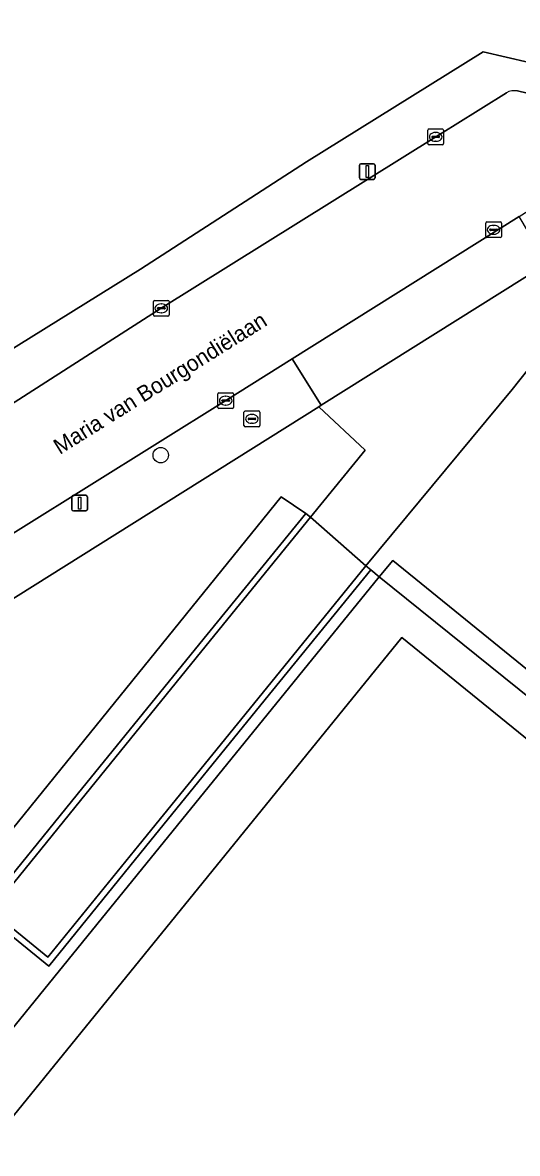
# Model space of a CAD drawing. Extents: x 159674 to 160531, y 382172 to 382904.
# Drawn here: x 160339.1 to 160370.5, y 382735.5 to 382807.2 of the extents above; entities that cross this region are included whole.
import ezdxf

# ---------------------------------------------------------------- set-up
doc = ezdxf.new("R2010")
doc.units = 0
for name, color, linetype in [('IMGEO_Boom', 7, 'Continuous'), ('IMGEO_Brandkraan', 7, 'Continuous'), ('IMGEO_Groenvoorziening', 7, 'Continuous'), ('IMGEO_Haag', 7, 'Continuous'), ('IMGEO_Kolk', 7, 'Continuous'), ('IMGEO_Lichtmast', 7, 'Continuous'), ('IMGEO_Muur', 7, 'Continuous'), ('IMGEO_Openbare_ruimte_label', 7, 'Continuous'), ('IMGEO_Pand', 7, 'Continuous'), ('IMGEO_Rijbaan_lokaal_gesloten', 7, 'Continuous'), ('IMGEO_Rijbaan_lokaal_open', 7, 'Continuous'), ('IMGEO_Voetpad_open', 7, 'Continuous')]:
    doc.layers.add(name, color=color, linetype=linetype)

msp = doc.modelspace()

# ---------------------------------------------------------------- linework, layer by layer
at = {"layer": 'IMGEO_Boom'}
msp.add_circle((160347.837, 382779.78), 0.489, dxfattribs=at)
at = {"layer": 'IMGEO_Brandkraan'}
for p, q in [((160353.117, 382781.657), (160353.117, 382782.509)), ((160353.192, 382782.583), (160354.044, 382782.583)), ((160353.376, 382782.077), (160353.376, 382782.089)), ((160353.814, 382782.04), (160353.416, 382782.04)), ((160353.419, 382782.126), (160353.817, 382782.126)), ((160353.605, 382782.363), (160353.63, 382782.363)), ((160353.86, 382782.089), (160353.86, 382782.077)), ((160354.118, 382782.509), (160354.118, 382781.657)), ((160354.044, 382781.583), (160353.192, 382781.583)), ((160353.628, 382781.803), (160353.603, 382781.803))]:
    msp.add_line(p, q, dxfattribs=at)
for points in [[(160353.117, 382781.657), (160353.117, 382782.509)], [(160353.192, 382782.583), (160354.044, 382782.583)], [(160354.118, 382782.509), (160354.118, 382781.657)], [(160354.044, 382781.583), (160353.192, 382781.583)]]:
    msp.add_lwpolyline(points, dxfattribs=at)
for centre, radius, start, end in [((160353.194, 382782.507), 0.0765, 91.55205, 178.44795), ((160353.194, 382782.507), 0.0765, 91.55205, 178.44795), ((160353.416, 382782.086), 0.0403, 85.87752, 175.75265), ((160353.413, 382782.076), 0.0366, 178.93798, 274.71019), ((160353.817, 382782.083), 0.043, 264.86636, 352.45326), ((160353.821, 382782.088), 0.0386, 1.73085, 96.63898), ((160354.042, 382782.507), 0.0765, 1.55205, 88.44795), ((160354.042, 382782.507), 0.0765, 1.55205, 88.44795), ((160353.194, 382781.659), 0.0765, 181.55205, 268.44795), ((160353.194, 382781.659), 0.0765, 181.55205, 268.44795), ((160354.042, 382781.659), 0.0765, 271.55205, 358.44795), ((160354.042, 382781.659), 0.0765, 271.55205, 358.44795)]:
    msp.add_arc(centre, radius, start, end, dxfattribs=at)
for centre, major_axis, ratio, start_param, end_param in [((160353.604, 382782.083), (-0.387, 0.002), 0.722429, 4.712389, 7.853982), ((160353.629, 382782.083), (-0.39, 0.002), 0.717154, 1.570796, 4.712389)]:
    msp.add_ellipse(centre, major_axis=major_axis, ratio=ratio, start_param=start_param, end_param=end_param, dxfattribs=at)
at = {"layer": 'IMGEO_Groenvoorziening'}
for points in [[(160271.52, 382762.171), (160279.619, 382749.944), (160279.71, 382750), (160346.544, 382791.581), (160357.09, 382798.388), (160368.285, 382805.376), (160372.665, 382804.367), (160409.327, 382827.356)], [(160374.354, 382789.275), (160370.125, 382783.939), (160360.841, 382772.75), (160361.152, 382772.498), (160361.7, 382772.057), (160362.549, 382773.102), (160391, 382750)], [(160284.89, 382733.272), (160346.941, 382682.927), (160357.009, 382674.758), (160362, 382680.937), (160317.229, 382717.291), (160317.757, 382717.941), (160311.605, 382722.938), (160333.51, 382750), (160355.476, 382777.138), (160357.031, 382776.089), (160357.342, 382775.837), (160360.793, 382780.087), (160357.866, 382782.856), (160305.531, 382750), (160285.03, 382737.24)]]:
    msp.add_lwpolyline(points, dxfattribs=at)
msp.add_lwpolyline([(160407.592, 382736.527), (160391, 382750), (160362.549, 382773.102), (160361.7, 382772.057), (160389.088, 382750), (160404.841, 382737.313), (160390.343, 382719.214), (160391.679, 382718.147), (160392.279, 382717.669)], close=True, dxfattribs=at)
at = {"layer": 'IMGEO_Haag'}
msp.add_lwpolyline([(160407.592, 382736.527), (160391, 382750), (160362.549, 382773.102), (160361.7, 382772.057), (160389.088, 382750), (160404.841, 382737.313), (160390.343, 382719.214), (160391.679, 382718.147), (160392.279, 382717.669)], close=True, dxfattribs=at)
at = {"layer": 'IMGEO_Kolk'}
for p, q in [((160364.776, 382799.551), (160364.776, 382800.403)), ((160364.851, 382800.477), (160365.703, 382800.477)), ((160365.035, 382799.971), (160365.035, 382799.983)), ((160365.078, 382800.02), (160365.476, 382800.02)), ((160365.264, 382800.257), (160365.289, 382800.257)), ((160365.519, 382799.983), (160365.519, 382799.971)), ((160365.777, 382800.403), (160365.777, 382799.551)), ((160365.703, 382799.477), (160364.851, 382799.477)), ((160365.473, 382799.934), (160365.075, 382799.934)), ((160365.287, 382799.697), (160365.262, 382799.697)), ((160368.445, 382793.657), (160368.445, 382794.509)), ((160368.52, 382794.583), (160369.372, 382794.583)), ((160368.933, 382794.363), (160368.958, 382794.363)), ((160369.446, 382794.509), (160369.446, 382793.657)), ((160369.372, 382793.583), (160368.52, 382793.583)), ((160368.704, 382794.077), (160368.704, 382794.089)), ((160369.142, 382794.04), (160368.744, 382794.04)), ((160368.747, 382794.126), (160369.145, 382794.126)), ((160368.956, 382793.803), (160368.931, 382793.803)), ((160369.188, 382794.089), (160369.188, 382794.077)), ((160347.369, 382788.675), (160347.369, 382789.527)), ((160347.444, 382789.601), (160348.296, 382789.601)), ((160347.857, 382789.381), (160347.882, 382789.381)), ((160348.37, 382789.527), (160348.37, 382788.675)), ((160348.296, 382788.601), (160347.444, 382788.601)), ((160347.628, 382789.095), (160347.628, 382789.107)), ((160348.066, 382789.058), (160347.668, 382789.058)), ((160347.671, 382789.144), (160348.069, 382789.144)), ((160347.88, 382788.821), (160347.855, 382788.821)), ((160348.112, 382789.107), (160348.112, 382789.095)), ((160351.455, 382782.813), (160351.455, 382783.665)), ((160351.53, 382783.739), (160352.382, 382783.739)), ((160351.943, 382783.519), (160351.968, 382783.519)), ((160352.456, 382783.665), (160352.456, 382782.813)), ((160351.714, 382783.233), (160351.714, 382783.245)), ((160352.152, 382783.196), (160351.754, 382783.196)), ((160351.757, 382783.282), (160352.155, 382783.282)), ((160351.966, 382782.959), (160351.941, 382782.959)), ((160352.198, 382783.245), (160352.198, 382783.233)), ((160352.382, 382782.739), (160351.53, 382782.739))]:
    msp.add_line(p, q, dxfattribs=at)
for points in [[(160364.776, 382799.551), (160364.776, 382800.403)], [(160364.851, 382800.477), (160365.703, 382800.477)], [(160365.777, 382800.403), (160365.777, 382799.551)], [(160365.703, 382799.477), (160364.851, 382799.477)], [(160368.445, 382793.657), (160368.445, 382794.509)], [(160368.52, 382794.583), (160369.372, 382794.583)], [(160369.446, 382794.509), (160369.446, 382793.657)], [(160369.372, 382793.583), (160368.52, 382793.583)], [(160347.369, 382788.675), (160347.369, 382789.527)], [(160347.444, 382789.601), (160348.296, 382789.601)], [(160348.37, 382789.527), (160348.37, 382788.675)], [(160348.296, 382788.601), (160347.444, 382788.601)], [(160351.455, 382782.813), (160351.455, 382783.665)], [(160351.53, 382783.739), (160352.382, 382783.739)], [(160352.456, 382783.665), (160352.456, 382782.813)], [(160352.382, 382782.739), (160351.53, 382782.739)]]:
    msp.add_lwpolyline(points, dxfattribs=at)
for centre, radius, start, end in [((160364.853, 382800.401), 0.0765, 91.55205, 178.44795), ((160364.853, 382800.401), 0.0765, 91.55205, 178.44795), ((160365.075, 382799.98), 0.0403, 85.87752, 175.75265), ((160365.072, 382799.97), 0.0366, 178.93798, 274.71019), ((160365.476, 382799.977), 0.043, 264.86636, 352.45326), ((160365.48, 382799.982), 0.0386, 1.73085, 96.63898), ((160365.701, 382800.401), 0.0765, 1.55205, 88.44795), ((160365.701, 382800.401), 0.0765, 1.55205, 88.44795), ((160364.853, 382799.553), 0.0765, 181.55205, 268.44795), ((160364.853, 382799.553), 0.0765, 181.55205, 268.44795), ((160365.701, 382799.553), 0.0765, 271.55205, 358.44795), ((160365.701, 382799.553), 0.0765, 271.55205, 358.44795), ((160368.522, 382794.507), 0.0765, 91.55205, 178.44795), ((160368.522, 382794.507), 0.0765, 91.55205, 178.44795), ((160369.37, 382794.507), 0.0765, 1.55205, 88.44795), ((160369.37, 382794.507), 0.0765, 1.55205, 88.44795), ((160368.522, 382793.659), 0.0765, 181.55205, 268.44795), ((160368.522, 382793.659), 0.0765, 181.55205, 268.44795), ((160368.744, 382794.086), 0.0403, 85.87752, 175.75265), ((160368.741, 382794.076), 0.0366, 178.93798, 274.71019), ((160369.145, 382794.083), 0.043, 264.86636, 352.45326), ((160369.149, 382794.088), 0.0386, 1.73085, 96.63898), ((160369.37, 382793.659), 0.0765, 271.55205, 358.44795), ((160369.37, 382793.659), 0.0765, 271.55205, 358.44795), ((160347.446, 382789.525), 0.0765, 91.55205, 178.44795), ((160347.446, 382789.525), 0.0765, 91.55205, 178.44795), ((160348.294, 382789.525), 0.0765, 1.55205, 88.44795), ((160348.294, 382789.525), 0.0765, 1.55205, 88.44795), ((160347.446, 382788.677), 0.0765, 181.55205, 268.44795), ((160347.446, 382788.677), 0.0765, 181.55205, 268.44795), ((160347.668, 382789.104), 0.0403, 85.87752, 175.75265), ((160347.665, 382789.094), 0.0366, 178.93798, 274.71019), ((160348.069, 382789.101), 0.043, 264.86636, 352.45326), ((160348.073, 382789.106), 0.0386, 1.73085, 96.63898), ((160348.294, 382788.677), 0.0765, 271.55205, 358.44795), ((160348.294, 382788.677), 0.0765, 271.55205, 358.44795), ((160351.532, 382783.663), 0.0765, 91.55205, 178.44795), ((160351.532, 382783.663), 0.0765, 91.55205, 178.44795), ((160352.38, 382783.663), 0.0765, 1.55205, 88.44795), ((160352.38, 382783.663), 0.0765, 1.55205, 88.44795), ((160351.532, 382782.815), 0.0765, 181.55205, 268.44795), ((160351.532, 382782.815), 0.0765, 181.55205, 268.44795), ((160351.754, 382783.242), 0.0403, 85.87752, 175.75265), ((160351.751, 382783.232), 0.0366, 178.93798, 274.71019), ((160352.155, 382783.239), 0.043, 264.86636, 352.45326), ((160352.159, 382783.244), 0.0386, 1.73085, 96.63898), ((160352.38, 382782.815), 0.0765, 271.55205, 358.44795), ((160352.38, 382782.815), 0.0765, 271.55205, 358.44795)]:
    msp.add_arc(centre, radius, start, end, dxfattribs=at)
for centre, major_axis, ratio, start_param, end_param in [((160365.263, 382799.977), (-0.387, 0.002), 0.722429, 4.712389, 7.853982), ((160365.288, 382799.977), (-0.39, 0.002), 0.717154, 1.570796, 4.712389), ((160368.932, 382794.083), (-0.387, 0.002), 0.722429, 4.712389, 7.853982), ((160368.957, 382794.083), (-0.39, 0.002), 0.717154, 1.570796, 4.712389), ((160347.856, 382789.101), (-0.387, 0.002), 0.722429, 4.712389, 7.853982), ((160347.881, 382789.101), (-0.39, 0.002), 0.717154, 1.570796, 4.712389), ((160351.942, 382783.239), (-0.387, 0.002), 0.722429, 4.712389, 7.853982), ((160351.967, 382783.239), (-0.39, 0.002), 0.717154, 1.570796, 4.712389)]:
    msp.add_ellipse(centre, major_axis=major_axis, ratio=ratio, start_param=start_param, end_param=end_param, dxfattribs=at)
at = {"layer": 'IMGEO_Lichtmast'}
for p, q in [((160360.436, 382797.375), (160360.436, 382798.175)), ((160360.436, 382798.175), (160360.436, 382797.375)), ((160360.536, 382798.275), (160361.326, 382798.275)), ((160361.326, 382798.275), (160360.536, 382798.275)), ((160361.426, 382798.175), (160361.426, 382797.375)), ((160361.426, 382797.375), (160361.426, 382798.175)), ((160361.326, 382797.275), (160360.536, 382797.275)), ((160360.536, 382797.275), (160361.326, 382797.275)), ((160342.196, 382776.339), (160342.196, 382777.139)), ((160342.196, 382777.139), (160342.196, 382776.339)), ((160342.296, 382777.239), (160343.086, 382777.239)), ((160343.086, 382777.239), (160342.296, 382777.239)), ((160343.186, 382777.139), (160343.186, 382776.339)), ((160343.186, 382776.339), (160343.186, 382777.139)), ((160343.086, 382776.239), (160342.296, 382776.239)), ((160342.296, 382776.239), (160343.086, 382776.239))]:
    msp.add_line(p, q, dxfattribs=at)
for points in [[(160360.856, 382798.15), (160361.006, 382798.15), (160361.006, 382797.4), (160360.856, 382797.4), (160360.856, 382798.15)], [(160342.616, 382777.114), (160342.766, 382777.114), (160342.766, 382776.364), (160342.616, 382776.364), (160342.616, 382777.114)]]:
    msp.add_lwpolyline(points, dxfattribs=at)
for centre, start, end in [((160360.536, 382798.175), 90, 180), ((160360.536, 382798.175), 90, 180), ((160361.326, 382798.175), 0, 90), ((160361.326, 382798.175), 360, 90), ((160360.536, 382797.375), 180, 270), ((160360.536, 382797.375), 180, 270), ((160361.326, 382797.375), 270, 0), ((160361.326, 382797.375), 270, 0), ((160342.296, 382777.139), 90, 180), ((160342.296, 382777.139), 90, 180), ((160343.086, 382777.139), 0, 90), ((160343.086, 382777.139), 360, 90), ((160342.296, 382776.339), 180, 270), ((160342.296, 382776.339), 180, 270), ((160343.086, 382776.339), 270, 0), ((160343.086, 382776.339), 270, 0)]:
    msp.add_arc(centre, 0.1, start, end, dxfattribs=at)
at = {"layer": 'IMGEO_Muur'}
msp.add_lwpolyline([(160357.031, 382776.089), (160350.325, 382767.832), (160342.534, 382758.239), (160336.491, 382750.798), (160340.732, 382747.355), (160346.876, 382754.921), (160354.469, 382764.27), (160361.152, 382772.498), (160360.841, 382772.75), (160354.269, 382764.658), (160346.445, 382755.024), (160340.673, 382747.917), (160337.054, 382750.856), (160342.756, 382757.877), (160350.728, 382767.693), (160357.342, 382775.837)], close=True, dxfattribs=at)
at = {"layer": 'IMGEO_Pand'}
msp.add_lwpolyline([(160360.202, 382686.777), (160373.514, 382703.17), (160373.99, 382702.783), (160379.13, 382709.111), (160381.203, 382707.428), (160385.383, 382712.576), (160383.354, 382714.223), (160388.465, 382720.517), (160387.964, 382720.924), (160401.236, 382737.269), (160363.137, 382768.208), (160322.118, 382717.701)], close=True, dxfattribs=at)
at = {"layer": 'IMGEO_Rijbaan_lokaal_gesloten'}
msp.add_lwpolyline([(160350.728, 382767.693), (160342.756, 382757.877), (160337.054, 382750.856), (160340.673, 382747.917), (160346.445, 382755.024), (160354.269, 382764.658), (160360.841, 382772.75), (160357.342, 382775.837)], close=True, dxfattribs=at)
at = {"layer": 'IMGEO_Rijbaan_lokaal_open'}
for points in [[(160372.3, 382802.456), (160370.455, 382802.888)], [(160369.756, 382802.778), (160366.508, 382800.739), (160365.277, 382799.977), (160347.87, 382789.101), (160333.21, 382779.724), (160319.266, 382771.031), (160285.322, 382750), (160266.649, 382738.205), (160233.3, 382717.459)], [(160329.129, 382768.971), (160334.603, 382772.418), (160351.956, 382783.239), (160356.181, 382785.891), (160370.568, 382794.923), (160374.463, 382797.369)]]:
    msp.add_lwpolyline(points, dxfattribs=at)
msp.add_lwpolyline([(160375.729, 382794.071), (160372.353, 382791.952), (160358.012, 382782.948), (160357.866, 382782.856), (160360.793, 382780.087), (160357.342, 382775.837), (160360.841, 382772.75), (160370.125, 382783.939), (160374.354, 382789.275), (160376.092, 382786.468), (160376.293, 382786.719), (160391.098, 382774.682), (160394.413, 382778.966)], close=True, dxfattribs=at)
msp.add_arc((160370.257, 382801.872), 1.035, 78.95292, 118.9334, dxfattribs=at)
at = {"layer": 'IMGEO_Voetpad_open'}
for points in [[(160409.327, 382827.356), (160372.665, 382804.367), (160368.285, 382805.376), (160357.09, 382798.388), (160346.544, 382791.581), (160279.71, 382750), (160279.619, 382749.944), (160266.528, 382741.805), (160263.993, 382740.23), (160237.605, 382723.468)], [(160370.455, 382802.888), (160372.3, 382802.456)], [(160333.21, 382779.724), (160347.87, 382789.101), (160365.277, 382799.977), (160366.508, 382800.739), (160369.756, 382802.778)], [(160357.866, 382782.856), (160358.012, 382782.948), (160356.181, 382785.891), (160351.956, 382783.239), (160334.603, 382772.418), (160329.129, 382768.971), (160298.781, 382750), (160282.226, 382739.647)], [(160279.725, 382734.487), (160285.03, 382737.24), (160305.531, 382750), (160357.866, 382782.856)]]:
    msp.add_lwpolyline(points, dxfattribs=at)
for points in [[(160372.353, 382791.952), (160370.568, 382794.923), (160356.181, 382785.891), (160358.012, 382782.948)], [(160357.031, 382776.089), (160355.476, 382777.138), (160333.51, 382750), (160311.605, 382722.938), (160317.757, 382717.941), (160343.79, 382750), (160361.7, 382772.057), (160361.152, 382772.498), (160354.469, 382764.27), (160346.876, 382754.921), (160340.732, 382747.355), (160336.491, 382750.798), (160342.534, 382758.239), (160350.325, 382767.832)], [(160391.679, 382718.147), (160390.343, 382719.214), (160404.841, 382737.313), (160389.088, 382750), (160361.7, 382772.057), (160343.79, 382750), (160317.757, 382717.941), (160360.708, 382683.056), (160375.385, 382701.033), (160376.864, 382699.817)], [(160360.202, 382686.777), (160322.118, 382717.701), (160363.137, 382768.208), (160401.236, 382737.269), (160387.964, 382720.924), (160388.465, 382720.517), (160383.354, 382714.223), (160385.383, 382712.576), (160381.203, 382707.428), (160379.13, 382709.111), (160373.99, 382702.783), (160373.514, 382703.17)]]:
    msp.add_lwpolyline(points, close=True, dxfattribs=at)
msp.add_arc((160370.257, 382801.872), 1.035, 78.95292, 118.9334, dxfattribs=at)

# ---------------------------------------------------------------- texts
at = {"layer": 'IMGEO_Openbare_ruimte_label'}
msp.add_text('Maria van Bourgondiëlaan', height=1, rotation=32.00538, dxfattribs=at).set_placement((160341.436, 382779.789))

doc.saveas('drawing.dxf')
